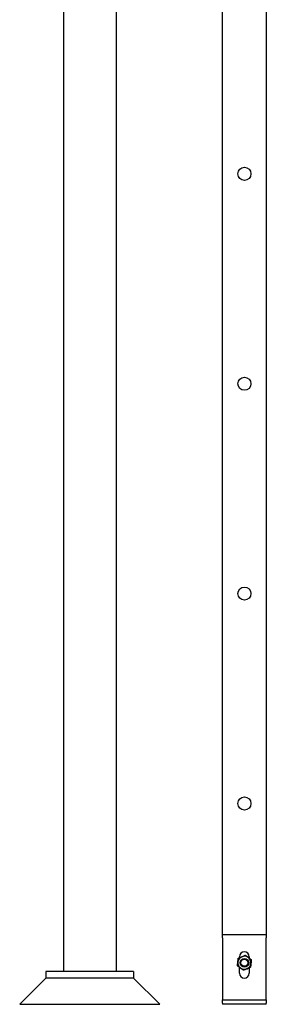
# Model space of a CAD drawing. Header units: inches. Extents: x 5 to 1128, y -85 to 748.
# Tile 512 of 656: x 778 to 792, y 156 to 213. Entities that reach past the tile are written whole.
import ezdxf

# ---------------------------------------------------------------- set-up
doc = ezdxf.new("R2010")
doc.units = ezdxf.units.IN
doc.header["$LTSCALE"] = 32
doc.header["$MEASUREMENT"] = 0
doc.layers.add('Visible (ANSI)', color=7, linetype='Continuous', lineweight=30)

msp = doc.modelspace()

# ---------------------------------------------------------------- linework, layer by layer
at = {"layer": 'Visible (ANSI)'}
for p, q in [((789.36063, 160.23367), (789.36063, 268.54801)), ((791.86063, 268.54801), (791.86063, 160.23367)), ((780.28063, 261.40444), (780.28063, 158.10867)), ((783.28063, 261.40444), (783.28063, 158.10867)), ((789.36063, 160.23367), (791.86063, 160.23367)), ((789.36063, 160.04367), (789.36063, 160.23367)), ((789.36063, 160.04367), (789.36063, 156.86367)), ((791.86063, 160.23367), (791.86063, 160.04367)), ((791.86063, 156.86367), (791.86063, 160.04367)), ((790.32938, 158.8951), (790.32938, 158.95242)), ((790.89188, 158.95242), (790.89188, 158.86717)), ((790.32938, 158.01492), (790.32938, 158.35017)), ((790.89188, 158.32224), (790.89188, 158.01492)), ((779.28063, 157.73367), (777.78063, 156.23367)), ((779.28063, 158.10867), (779.28063, 157.73367)), ((784.28063, 158.10867), (779.28063, 158.10867)), ((784.28063, 157.73367), (779.28063, 157.73367)), ((784.28063, 157.73367), (779.28063, 157.73367)), ((784.28063, 158.10867), (784.28063, 157.73367)), ((784.28063, 157.73367), (785.78063, 156.23367)), ((789.36063, 156.86367), (789.36063, 156.48367)), ((791.86063, 156.48367), (791.86063, 156.86367)), ((777.78063, 156.23367), (785.78063, 156.23367)), ((789.36063, 156.48367), (791.86063, 156.48367)), ((789.36063, 156.29367), (789.36063, 156.48367)), ((789.36063, 156.29367), (789.36063, 156.23367)), ((791.86063, 156.23367), (789.36063, 156.23367)), ((791.86063, 156.48367), (791.86063, 156.29367)), ((791.86063, 156.23367), (791.86063, 156.29367))]:
    msp.add_line(p, q, dxfattribs=at)
for centre, radius in [((790.61063, 203.71867), 0.375), ((790.61063, 203.71867), 0.375), ((790.61063, 191.71867), 0.375), ((790.61063, 191.71867), 0.375), ((790.61063, 179.71867), 0.375), ((790.61063, 179.71867), 0.375), ((790.61063, 167.71867), 0.375), ((790.61063, 158.60867), 0.25014), ((790.61063, 158.60867), 0.25), ((790.61063, 158.60867), 0.20281)]:
    msp.add_circle(centre, radius, dxfattribs=at)
for centre, radius, start, end in [((790.61063, 158.60867), 0.375, 113.571108, 173.571108), ((790.61063, 158.95242), 0.28125, 0, 180), ((790.61063, 158.60867), 0.375, 53.571108, 113.571108), ((790.61063, 158.60867), 0.375, 353.571108, 53.571108), ((790.61063, 158.60867), 0.375, 173.571108, 233.571108), ((790.61063, 158.60867), 0.375, 233.571108, 293.571108), ((790.61063, 158.60867), 0.375, 293.571108, 353.571108), ((790.61063, 158.01492), 0.28125, 180, 0)]:
    msp.add_arc(centre, radius, start, end, dxfattribs=at)
for points in [[(790.23799, 158.65066), (790.24924, 158.75051), (790.26223, 158.8658)], [(790.26223, 158.8658), (790.36858, 158.9122), (790.46068, 158.95238)], [(790.46068, 158.95238), (790.55277, 158.99256), (790.65912, 159.03896)], [(790.65912, 159.03896), (790.75247, 158.97006), (790.83332, 158.91039)], [(790.83332, 158.91039), (790.91416, 158.85072), (791.00752, 158.78183)], [(791.00752, 158.78183), (790.99453, 158.66653), (790.98327, 158.56668)], [(790.21375, 158.43551), (790.22674, 158.55081), (790.23799, 158.65066)], [(790.38795, 158.30695), (790.3071, 158.36661), (790.21375, 158.43551)], [(790.56215, 158.17838), (790.46879, 158.24728), (790.38795, 158.30695)], [(790.76059, 158.26496), (790.66849, 158.22478), (790.56215, 158.17838)], [(790.95903, 158.35154), (790.85269, 158.30514), (790.76059, 158.26496)], [(790.98327, 158.56668), (790.97202, 158.46683), (790.95903, 158.35154)]]:
    msp.add_rational_spline(points, [1, 1.0379548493, 1], degree=2, dxfattribs=at)

doc.saveas('drawing.dxf')
